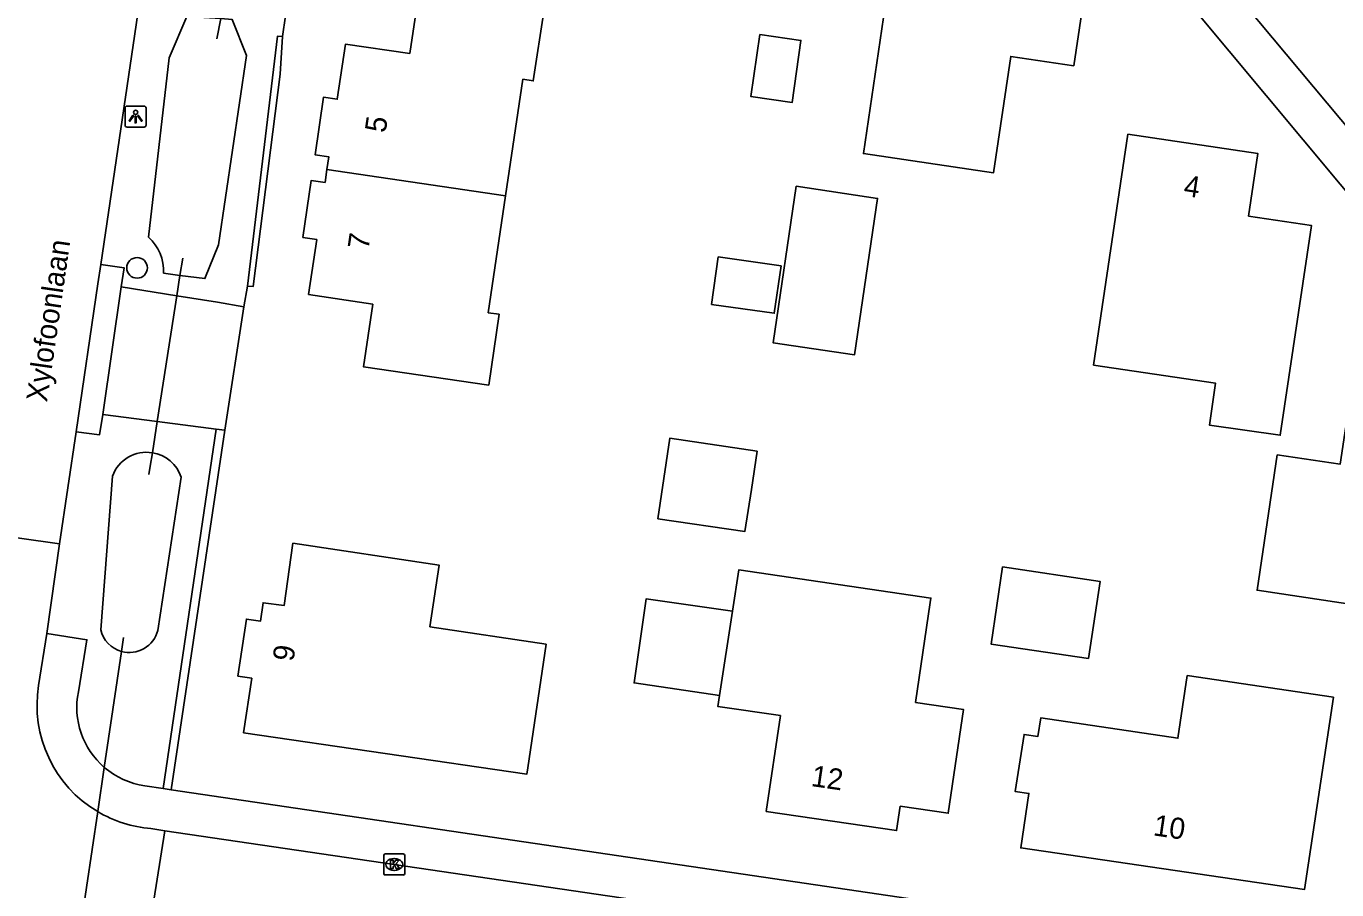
# Model space of a CAD drawing. Extents: x 164150 to 165261, y 382513 to 383432.
# Drawn here: x 164667.2 to 164729.3, y 383053.9 to 383094.8 of the extents above; entities that cross this region are included whole.
import ezdxf

# ---------------------------------------------------------------- set-up
doc = ezdxf.new("R2010")
doc.units = 0
for name, color, linetype in [('IMGEO_Boom', 7, 'Continuous'), ('IMGEO_Duiker', 7, 'Continuous'), ('IMGEO_Greppel_droge_sloot', 7, 'Continuous'), ('IMGEO_Groenvoorziening', 7, 'Continuous'), ('IMGEO_Haag', 7, 'Continuous'), ('IMGEO_Kolk', 7, 'Continuous'), ('IMGEO_Lichtpunt', 7, 'Continuous'), ('IMGEO_Openbare_ruimte_label', 7, 'Continuous'), ('IMGEO_Pand', 7, 'Continuous'), ('IMGEO_Pand_nummerreeks', 7, 'Continuous'), ('IMGEO_Rijbaan_lokaal_open', 7, 'Continuous'), ('IMGEO_Voetpad_open', 7, 'Continuous')]:
    doc.layers.add(name, color=color, linetype=linetype)

msp = doc.modelspace()

# ---------------------------------------------------------------- linework, layer by layer
at = {"layer": 'IMGEO_Boom'}
msp.add_circle((164672.45, 383083.364), 0.489, dxfattribs=at)
at = {"layer": 'IMGEO_Duiker'}
for points in [[(164678.002, 383103.555), (164677.798, 383102.481), (164677.639, 383101.645), (164676.521, 383095.769), (164676.409, 383095.178), (164676.228, 383094.227)], [(164674.609, 383083.821), (164674.482, 383083.009), (164674.332, 383082.043), (164673.405, 383076.084), (164673.174, 383074.602), (164673.075, 383073.962), (164673.013, 383073.569)], [(164669.17, 383048.067), (164669.186, 383048.171), (164669.783, 383052.194), (164670.585, 383057.59), (164670.896, 383059.687), (164671.713, 383065.185), (164671.811, 383065.842)]]:
    msp.add_lwpolyline(points, dxfattribs=at)
at = {"layer": 'IMGEO_Greppel_droge_sloot'}
for points in [[(164672.986, 383084.821), (164673.965, 383093.315), (164674.811, 383095.284), (164676.409, 383095.178), (164676.948, 383095.142), (164677.626, 383093.43), (164676.313, 383084.457), (164675.666, 383082.856), (164674.482, 383083.009), (164673.707, 383083.11)], [(164670.728, 383066.213), (164671.289, 383073.495)], [(164674.534, 383073.444), (164673.433, 383066.178)]]:
    msp.add_lwpolyline(points, dxfattribs=at)
for centre, radius, start, end in [((164671.561, 383083.213), 2.149, 357.25389, 48.44635), ((164672.9, 383072.91), 1.714, 80.79554, 160.05316), ((164672.906, 383072.909), 1.714, 18.17989, 80.99327), ((164672.089, 383066.531), 1.398, 193.16097, 254.3916), ((164672.079, 383066.537), 1.401, 254.85269, 345.14519)]:
    msp.add_arc(centre, radius, start, end, dxfattribs=at)
at = {"layer": 'IMGEO_Groenvoorziening'}
for points in [[(164679.477, 383095.307), (164679.334, 383094.335)], [(164677.674, 383082.494), (164677.503, 383081.521)]]:
    msp.add_lwpolyline(points, dxfattribs=at)
at = {"layer": 'IMGEO_Haag'}
for points in [[(164679.334, 383094.335), (164679.102, 383094.347), (164677.674, 383082.494)], [(164679.334, 383094.335), (164679.22, 383092.548), (164677.944, 383082.474), (164677.674, 383082.494)], [(164676.194, 383075.721), (164673.685, 383058.687)], [(164676.599, 383075.668), (164674.064, 383058.631)]]:
    msp.add_lwpolyline(points, dxfattribs=at)
at = {"layer": 'IMGEO_Kolk'}
for p, q in [((164684.13, 383054.661), (164684.13, 383055.513)), ((164684.205, 383055.587), (164685.057, 383055.587)), ((164684.618, 383055.367), (164684.643, 383055.367)), ((164685.131, 383055.513), (164685.131, 383054.661)), ((164685.057, 383054.587), (164684.205, 383054.587)), ((164684.641, 383054.807), (164684.616, 383054.807))]:
    msp.add_line(p, q, dxfattribs=at)
for points in [[(164684.13, 383054.661), (164684.13, 383055.513)], [(164684.205, 383055.587), (164685.057, 383055.587)], [(164684.451, 383055.287), (164684.574, 383055.287), (164684.574, 383055.136), (164684.704, 383055.287), (164684.868, 383055.287), (164684.722, 383055.136), (164684.875, 383054.887), (164684.723, 383054.887), (164684.638, 383055.051), (164684.574, 383054.984), (164684.574, 383054.887), (164684.451, 383054.887), (164684.451, 383055.287)], [(164685.131, 383055.513), (164685.131, 383054.661)], [(164685.057, 383054.587), (164684.205, 383054.587)]]:
    msp.add_lwpolyline(points, dxfattribs=at)
for centre, start, end in [((164684.207, 383055.511), 91.55205, 178.44795), ((164684.207, 383055.511), 91.55205, 178.44795), ((164685.055, 383055.511), 1.55205, 88.44795), ((164685.055, 383055.511), 1.55205, 88.44795), ((164684.207, 383054.663), 181.55205, 268.44795), ((164684.207, 383054.663), 181.55205, 268.44795), ((164685.055, 383054.663), 271.55205, 358.44795), ((164685.055, 383054.663), 271.55205, 358.44795)]:
    msp.add_arc(centre, 0.0765, start, end, dxfattribs=at)
for centre, major_axis, ratio, start_param, end_param in [((164684.617, 383055.087), (-0.387, 0.002), 0.722429, 4.712389, 7.853982), ((164684.642, 383055.087), (-0.39, 0.002), 0.717154, 1.570796, 4.712389)]:
    msp.add_ellipse(centre, major_axis=major_axis, ratio=ratio, start_param=start_param, end_param=end_param, dxfattribs=at)
at = {"layer": 'IMGEO_Lichtpunt'}
for p, q in [((164671.881, 383090.937), (164671.881, 383090.13)), ((164671.881, 383090.937), (164671.881, 383090.13)), ((164672.783, 383091.032), (164671.975, 383091.032)), ((164672.783, 383091.032), (164671.975, 383091.032)), ((164672.877, 383090.13), (164672.877, 383090.937)), ((164672.877, 383090.13), (164672.877, 383090.937)), ((164671.975, 383090.036), (164672.783, 383090.036)), ((164671.975, 383090.036), (164672.783, 383090.036))]:
    msp.add_line(p, q, dxfattribs=at)
for points in [[(164672.255, 383090.601), (164672.294, 383090.573), (164672.106, 383090.311), (164672.068, 383090.338), (164672.255, 383090.601)], [(164672.357, 383090.553), (164672.404, 383090.553), (164672.404, 383090.231), (164672.357, 383090.231), (164672.357, 383090.553)], [(164672.467, 383090.573), (164672.505, 383090.6), (164672.692, 383090.338), (164672.653, 383090.31), (164672.467, 383090.573)]]:
    msp.add_lwpolyline(points, dxfattribs=at)
msp.add_circle((164672.38, 383090.735), 0.0994, dxfattribs=at)
for centre, start, end in [((164671.975, 383090.937), 90, 180), ((164671.975, 383090.937), 90, 180), ((164672.783, 383090.937), 0, 90), ((164672.783, 383090.937), 0, 90), ((164671.975, 383090.13), 180, 270), ((164671.975, 383090.13), 180, 270), ((164672.783, 383090.13), 270, 0), ((164672.783, 383090.13), 270, 360)]:
    msp.add_arc(centre, 0.0946, start, end, dxfattribs=at)
at = {"layer": 'IMGEO_Pand'}
for points in [[(164707.565, 383096.576), (164708, 383096.511), (164708.864, 383102.192), (164711.44, 383101.809), (164711.537, 383102.462), (164714.243, 383102.06), (164714.146, 383101.407), (164715.023, 383101.277), (164714.876, 383100.285), (164717.843, 383099.844), (164716.818, 383092.945), (164713.836, 383093.388), (164713.015, 383087.866), (164706.852, 383088.781), (164707.889, 383095.765), (164707.454, 383095.829), (164707.565, 383096.576)], [(164681.443, 383088.028), (164681.531, 383088.632), (164680.878, 383088.728), (164681.278, 383091.454), (164681.931, 383091.358), (164682.314, 383093.967), (164685.361, 383093.531), (164685.804, 383096.496), (164691.724, 383095.61), (164691.218, 383092.228), (164690.728, 383092.301), (164689.907, 383086.771)], [(164701.943, 383094.42), (164703.897, 383094.142), (164703.479, 383091.208), (164701.525, 383091.486), (164701.943, 383094.42)], [(164719.383, 383089.701), (164725.54, 383088.784), (164725.098, 383085.816), (164728.076, 383085.373), (164726.595, 383075.428), (164723.24, 383075.913), (164723.535, 383077.895), (164717.753, 383078.756), (164719.383, 383089.701)], [(164689.907, 383086.771), (164689.085, 383081.24), (164689.599, 383081.164), (164689.105, 383077.805), (164683.169, 383078.677), (164683.611, 383081.643), (164680.574, 383082.104), (164680.956, 383084.708), (164680.303, 383084.804), (164680.7, 383087.51), (164681.353, 383087.414), (164681.443, 383088.028)], [(164681.443, 383088.028), (164689.907, 383086.771)], [(164703.675, 383087.231), (164707.528, 383086.659), (164706.426, 383079.24), (164702.574, 383079.813), (164703.675, 383087.231)], [(164702.964, 383083.465), (164702.63, 383081.213), (164699.66, 383081.628), (164699.975, 383083.883), (164702.964, 383083.465)], [(164726.456, 383074.498), (164729.433, 383074.053), (164729.889, 383077.109), (164736.025, 383076.168), (164735.56, 383073.049), (164736.222, 383072.951), (164735.819, 383070.25), (164735.157, 383070.349), (164734.84, 383068.223), (164735.28, 383068.157), (164735.169, 383067.415), (164734.729, 383067.481), (164734.615, 383066.719), (164725.497, 383068.082), (164726.456, 383074.498)], [(164701.828, 383074.68), (164701.546, 383072.863), (164701.238, 383070.876), (164697.123, 383071.475), (164697.678, 383075.285), (164701.828, 383074.68)], [(164691.83, 383065.53), (164690.957, 383059.672), (164690.911, 383059.37), (164677.493, 383061.332), (164677.882, 383063.914), (164677.225, 383064.013), (164677.63, 383066.717), (164678.289, 383066.618), (164678.421, 383067.493), (164679.409, 383067.355), (164679.83, 383070.309), (164686.754, 383069.276), (164686.318, 383066.352), (164691.83, 383065.53)], [(164700.651, 383067.086), (164700.956, 383069.054), (164710.05, 383067.716), (164710.019, 383067.508), (164709.322, 383062.765), (164711.597, 383062.43), (164710.874, 383057.513), (164708.598, 383057.848), (164708.428, 383056.69), (164702.254, 383057.598), (164702.923, 383062.14), (164699.952, 383062.577), (164700.033, 383063.101)], [(164717.522, 383064.845), (164718.068, 383068.498), (164713.448, 383069.188), (164712.902, 383065.535), (164717.522, 383064.845)], [(164700.033, 383063.101), (164695.988, 383063.691), (164696.57, 383067.68), (164700.651, 383067.086)], [(164700.033, 383063.101), (164700.651, 383067.086)], [(164722.195, 383064.045), (164729.119, 383063.015), (164727.744, 383053.899), (164714.309, 383055.867), (164714.691, 383058.451), (164714.038, 383058.548), (164714.467, 383061.25), (164715.12, 383061.153), (164715.25, 383062.033), (164721.752, 383061.066), (164722.195, 383064.045)]]:
    msp.add_lwpolyline(points, dxfattribs=at)
at = {"layer": 'IMGEO_Rijbaan_lokaal_open'}
for points in [[(164695.558, 383130.959), (164698.713, 383127.191), (164713.053, 383110.049), (164722.921, 383098.245), (164733.429, 383085.658), (164742.049, 383075.319), (164755.138, 383059.563), (164759.226, 383054.634)], [(164672.483, 383095.429), (164670.732, 383083.53)], [(164670.732, 383083.53), (164670.596, 383082.607), (164669.564, 383075.59)], [(164669.564, 383075.59), (164668.78, 383070.285)], [(164668.78, 383070.285), (164663.299, 383071.06)], [(164668.78, 383070.285), (164668.172, 383066.038)], [(164667.784, 383063.571), (164668.172, 383066.038)], [(164673.036, 383052.095), (164673.758, 383056.679)], [(164673.758, 383056.679), (164673.104, 383056.788)], [(164673.758, 383056.679), (164684.631, 383055.087), (164702.697, 383052.429), (164723.716, 383049.326), (164743.727, 383046.37), (164749.891, 383045.466), (164753.985, 383044.958)]]:
    msp.add_lwpolyline(points, dxfattribs=at)
for centre, radius, start, end in [((164673.58, 383062.639), 5.871, 170.86751, 239.32141), ((164673.576, 383062.629), 5.86, 239.30382, 265.37528)]:
    msp.add_arc(centre, radius, start, end, dxfattribs=at)
at = {"layer": 'IMGEO_Voetpad_open'}
for points in [[(164757.629, 383053.516), (164711.831, 383108.452), (164704.347, 383117.418), (164693.959, 383129.801)], [(164670.732, 383083.53), (164671.833, 383083.368), (164671.702, 383082.459)], [(164671.702, 383082.459), (164670.831, 383076.42)], [(164671.702, 383082.459), (164674.332, 383082.043), (164676.256, 383081.738), (164677.503, 383081.521)], [(164677.503, 383081.521), (164676.599, 383075.668)], [(164670.831, 383076.42), (164670.675, 383075.453), (164669.564, 383075.59)], [(164670.831, 383076.42), (164673.405, 383076.084), (164676.194, 383075.721)], [(164676.599, 383075.668), (164676.194, 383075.721)], [(164668.172, 383066.038), (164670.07, 383065.737), (164669.668, 383063.27)], [(164672.813, 383058.815), (164673.685, 383058.687)], [(164673.685, 383058.687), (164674.064, 383058.631)], [(164674.064, 383058.631), (164743.462, 383048.39), (164750.216, 383047.411)]]:
    msp.add_lwpolyline(points, dxfattribs=at)
for centre, radius, start, end in [((164673.346, 383062.529), 3.752, 168.60352, 229.23269), ((164673.348, 383062.534), 3.757, 229.26368, 261.81689)]:
    msp.add_arc(centre, radius, start, end, dxfattribs=at)

# ---------------------------------------------------------------- texts
at = {"layer": 'IMGEO_Openbare_ruimte_label'}
msp.add_text('Xylofoonlaan', height=1, rotation=81.78079, dxfattribs=at).set_placement((164668.182, 383076.974))
msp.add_text('Xylofoonlaan', height=1, rotation=81.78079, dxfattribs=at).set_placement((164668.182, 383076.974))
at = {"layer": 'IMGEO_Pand_nummerreeks'}
for s, rotation, p in [('5', 81.64649, (164684.219, 383089.736)), ('4', 351.53168, (164721.985, 383086.786)), ('7', 81.65222, (164683.407, 383084.195)), ('9', 81.48033, (164679.852, 383064.673)), ('12', 351.63482, (164704.34, 383058.808)), ('10', 351.66919, (164720.545, 383056.47))]:
    msp.add_text(s, height=1, rotation=rotation, dxfattribs=at).set_placement(p)

doc.saveas('drawing.dxf')
